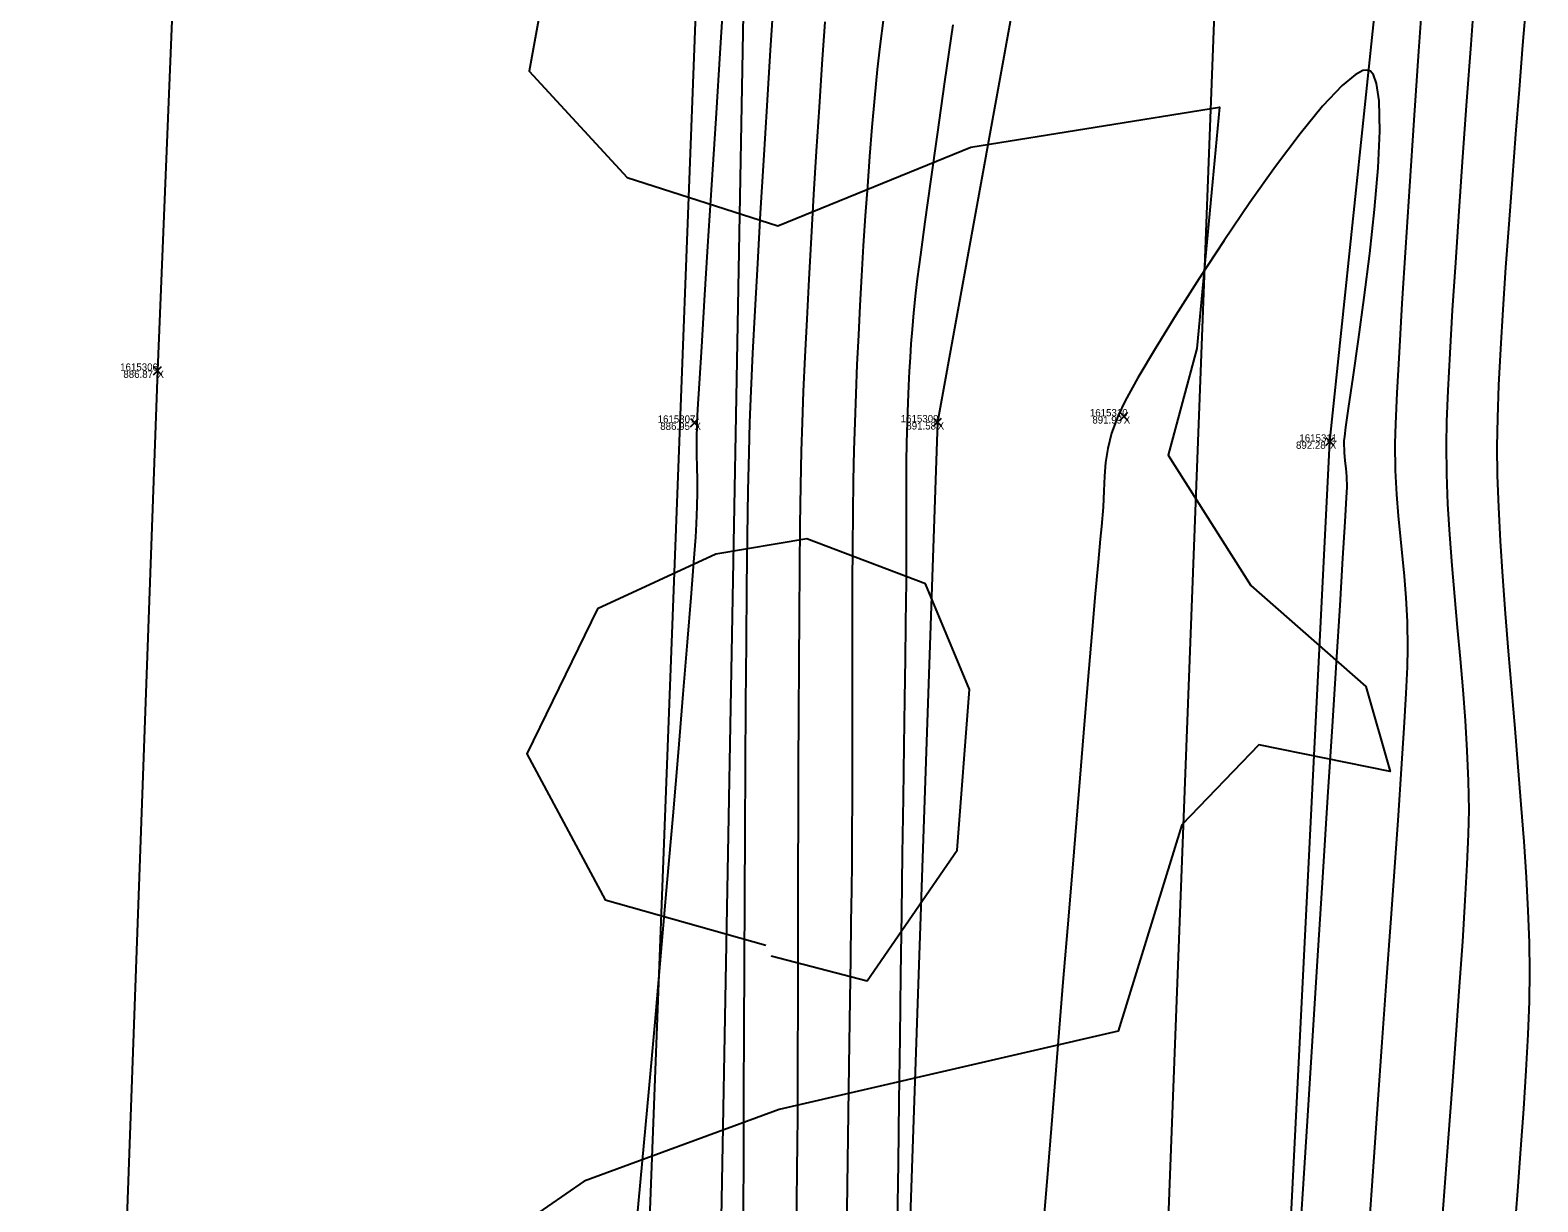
# Model space of a CAD drawing. Extents: x 1957117 to 1971063, y 701601 to 715861.
# Drawn here: x 1962670.2 to 1962743, y 702717.2 to 702773.8 of the extents above; entities that cross this region are included whole.
import ezdxf

# ---------------------------------------------------------------- set-up
doc = ezdxf.new("R2010")
doc.units = 0
for name, color, linetype in [('AP_X_Lights', 7, 'Continuous'), ('DT_X_Break_Line', 7, 'Continuous'), ('DT_X_Contour_Major', 7, 'Continuous'), ('DT_X_Contour_Minor', 7, 'Continuous'), ('DT_X_TIN_Hull', 7, 'Continuous'), ('GE_X_CL_20', 7, 'Continuous'), ('PV_P_Shoulder', 7, 'Continuous'), ('RS_Raster1', 7, 'Continuous'), ('RW_X_Esmt_RR', 7, 'Continuous'), ('SC_Scratch1', 7, 'Continuous'), ('VG_X_Tree_Line_Rt', 7, 'Continuous')]:
    doc.layers.add(name, color=color, linetype=linetype)

msp = doc.modelspace()

# ---------------------------------------------------------------- linework, layer by layer
at = {"layer": 'AP_X_Lights'}
for p, q in [((1962676.157, 702757.122), (1962676.545, 702757.512)), ((1962676.157, 702757.512), (1962676.545, 702757.122)), ((1962702.079, 702754.612), (1962702.467, 702755.002)), ((1962702.079, 702755.002), (1962702.467, 702754.612)), ((1962713.817, 702754.631), (1962714.205, 702755.021)), ((1962713.817, 702755.021), (1962714.205, 702754.631)), ((1962722.802, 702754.919), (1962723.19, 702755.309)), ((1962722.802, 702755.309), (1962723.19, 702754.919)), ((1962732.753, 702753.699), (1962733.141, 702754.089)), ((1962732.753, 702754.089), (1962733.141, 702753.699))]:
    msp.add_line(p, q, dxfattribs=at)
at = {"layer": 'DT_X_Break_Line'}
for points in [[(1962757.692, 703508.157), (1962753.044, 703454.513), (1962744.146, 703405.113), (1962744.434, 703349.663), (1962736.435, 703304.968), (1962738.519, 703256.58), (1962733.25, 703205.119), (1962728.86, 703155.329), (1962727.562, 703104.951), (1962723.293, 703055.515), (1962724.436, 703005.51), (1962718.067, 702954.967), (1962720.729, 702905.083), (1962722.557, 702854.421), (1962723.043, 702804.701), (1962714.011, 702754.826), (1962712.212, 702702.955), (1962716.271, 702654.75)], [(1962702.117, 702657.987), (1962703.272, 702699.736), (1962705.228, 702806.071), (1962703.423, 702855.641), (1962706.263, 702905.812), (1962712.174, 702956.181), (1962713.523, 703005.763), (1962712.842, 703056.179), (1962714.348, 703106.08), (1962716.294, 703155.887), (1962718.32, 703206.081), (1962722.321, 703254.839), (1962724.563, 703306.646), (1962729.417, 703354.621), (1962729.297, 703405.46), (1962730.818, 703457.798), (1962733.395, 703504.264)], [(1962735.623, 702653.941), (1962730.179, 702698.673), (1962732.947, 702753.894), (1962738.207, 702804.216), (1962738.987, 702853.61), (1962736.001, 702904.958), (1962739.593, 702953.751), (1962746.003, 703003.979), (1962748.378, 703053.684), (1962745.135, 703102.004), (1962753.642, 703155.418), (1962750.77, 703204.49), (1962754.665, 703250.528), (1962756.699, 703302.164), (1962759.222, 703352.026), (1962759.063, 703405.067), (1962773.34, 703451.658), (1962770.93, 703504.314)]]:
    msp.add_lwpolyline(points, dxfattribs=at)
at = {"layer": 'DT_X_Contour_Major'}
for points in [[(1962739.944, 702775.783), (1962739.743, 702773.059), (1962739.544, 702770.327), (1962739.351, 702767.633), (1962739.168, 702765.023), (1962739.001, 702762.544), (1962738.853, 702760.242), (1962738.73, 702758.164), (1962738.636, 702756.355), (1962738.575, 702754.863), (1962738.553, 702753.734), (1962738.572, 702752.319), (1962738.63, 702750.874), (1962738.719, 702749.406), (1962738.831, 702747.919), (1962738.959, 702746.421), (1962739.095, 702744.917), (1962739.231, 702743.413), (1962739.359, 702741.914), (1962739.473, 702740.428), (1962739.563, 702738.959), (1962739.623, 702737.514), (1962739.644, 702736.099), (1962739.623, 702734.944), (1962739.562, 702733.477), (1962739.466, 702731.736), (1962739.342, 702729.761), (1962739.193, 702727.589), (1962739.025, 702725.258), (1962738.844, 702722.806), (1962738.654, 702720.273), (1962738.461, 702717.695), (1962738.269, 702715.112)], [(1962739.944, 702775.783), (1962739.743, 702773.059), (1962739.544, 702770.327), (1962739.351, 702767.633), (1962739.168, 702765.023), (1962739.001, 702762.544), (1962738.853, 702760.242), (1962738.73, 702758.164), (1962738.636, 702756.355), (1962738.575, 702754.863), (1962738.553, 702753.734), (1962738.572, 702752.319), (1962738.63, 702750.874), (1962738.719, 702749.406), (1962738.831, 702747.919), (1962738.959, 702746.421), (1962739.095, 702744.917), (1962739.231, 702743.413), (1962739.359, 702741.914), (1962739.473, 702740.428), (1962739.563, 702738.959), (1962739.623, 702737.514), (1962739.644, 702736.099), (1962739.623, 702734.944), (1962739.562, 702733.477), (1962739.466, 702731.736), (1962739.342, 702729.761), (1962739.193, 702727.589), (1962739.025, 702725.258), (1962738.844, 702722.806), (1962738.654, 702720.273), (1962738.461, 702717.695), (1962738.269, 702715.112)], [(1962711.393, 702774.35), (1962711.216, 702772.964), (1962711.093, 702771.85), (1962710.964, 702770.469), (1962710.841, 702769.068), (1962710.726, 702767.651), (1962710.618, 702766.222), (1962710.517, 702764.785), (1962710.423, 702763.344), (1962710.336, 702761.901), (1962710.256, 702760.463), (1962710.184, 702759.031), (1962710.118, 702757.611), (1962710.059, 702756.206), (1962710.007, 702754.82), (1962709.967, 702753.48), (1962709.937, 702752.015), (1962709.915, 702750.445), (1962709.9, 702748.791), (1962709.89, 702747.074), (1962709.885, 702745.314), (1962709.883, 702743.533), (1962709.882, 702741.75), (1962709.883, 702739.987), (1962709.882, 702738.264), (1962709.879, 702736.602), (1962709.873, 702735.023), (1962709.863, 702733.545), (1962709.849, 702732.251), (1962709.829, 702730.7), (1962709.804, 702728.926), (1962709.775, 702726.967), (1962709.743, 702724.857), (1962709.71, 702722.633), (1962709.675, 702720.33), (1962709.641, 702717.985), (1962709.607, 702715.632)], [(1962711.393, 702774.35), (1962711.216, 702772.964), (1962711.093, 702771.85), (1962710.964, 702770.469), (1962710.841, 702769.068), (1962710.726, 702767.651), (1962710.618, 702766.222), (1962710.517, 702764.785), (1962710.423, 702763.344), (1962710.336, 702761.901), (1962710.256, 702760.463), (1962710.184, 702759.031), (1962710.118, 702757.611), (1962710.059, 702756.206), (1962710.007, 702754.82), (1962709.967, 702753.48), (1962709.937, 702752.015), (1962709.915, 702750.445), (1962709.9, 702748.791), (1962709.89, 702747.074), (1962709.885, 702745.314), (1962709.883, 702743.533), (1962709.882, 702741.75), (1962709.883, 702739.987), (1962709.882, 702738.264), (1962709.879, 702736.602), (1962709.873, 702735.023), (1962709.863, 702733.545), (1962709.849, 702732.251), (1962709.829, 702730.7), (1962709.804, 702728.926), (1962709.775, 702726.967), (1962709.743, 702724.857), (1962709.71, 702722.633), (1962709.675, 702720.33), (1962709.641, 702717.985), (1962709.607, 702715.632)]]:
    msp.add_lwpolyline(points, dxfattribs=at)
at = {"layer": 'DT_X_Contour_Minor'}
for points in [[(1962703.74, 702776.434), (1962703.514, 702772.903), (1962703.298, 702769.497), (1962703.094, 702766.283), (1962702.908, 702763.328), (1962702.744, 702760.701), (1962702.607, 702758.467), (1962702.499, 702756.696), (1962702.427, 702755.453), (1962702.395, 702754.807), (1962702.375, 702753.968), (1962702.374, 702753.269), (1962702.384, 702752.656), (1962702.396, 702752.07), (1962702.402, 702751.457), (1962702.393, 702750.759), (1962702.362, 702749.921), (1962702.319, 702749.276), (1962702.228, 702748.067), (1962702.094, 702746.36), (1962701.922, 702744.218), (1962701.716, 702741.707), (1962701.482, 702738.89), (1962701.224, 702735.833), (1962700.947, 702732.599), (1962700.657, 702729.253), (1962700.357, 702725.86), (1962700.054, 702722.485), (1962699.752, 702719.192), (1962699.455, 702716.044)], [(1962703.74, 702776.434), (1962703.514, 702772.903), (1962703.298, 702769.497), (1962703.094, 702766.283), (1962702.908, 702763.328), (1962702.744, 702760.701), (1962702.607, 702758.467), (1962702.499, 702756.696), (1962702.427, 702755.453), (1962702.395, 702754.807), (1962702.375, 702753.968), (1962702.374, 702753.269), (1962702.384, 702752.656), (1962702.396, 702752.07), (1962702.402, 702751.457), (1962702.393, 702750.759), (1962702.362, 702749.921), (1962702.319, 702749.276), (1962702.228, 702748.067), (1962702.094, 702746.36), (1962701.922, 702744.218), (1962701.716, 702741.707), (1962701.482, 702738.89), (1962701.224, 702735.833), (1962700.947, 702732.599), (1962700.657, 702729.253), (1962700.357, 702725.86), (1962700.054, 702722.485), (1962699.752, 702719.192), (1962699.455, 702716.044)], [(1962734.836, 702715.911), (1962735.043, 702718.897), (1962735.256, 702721.908), (1962735.47, 702724.903), (1962735.681, 702727.837), (1962735.885, 702730.666), (1962736.076, 702733.348), (1962736.25, 702735.838), (1962736.403, 702738.094), (1962736.53, 702740.071), (1962736.627, 702741.726), (1962736.688, 702743.016), (1962736.709, 702743.897), (1962736.688, 702745.203), (1962736.631, 702746.355), (1962736.549, 702747.397), (1962736.451, 702748.374), (1962736.349, 702749.328), (1962736.252, 702750.304), (1962736.17, 702751.346), (1962736.115, 702752.498), (1962736.096, 702753.804), (1962736.121, 702754.755), (1962736.19, 702756.242), (1962736.299, 702758.198), (1962736.441, 702760.558), (1962736.612, 702763.258), (1962736.806, 702766.231), (1962737.019, 702769.413), (1962737.245, 702772.738), (1962737.48, 702776.141)], [(1962734.836, 702715.911), (1962735.043, 702718.897), (1962735.256, 702721.908), (1962735.47, 702724.903), (1962735.681, 702727.837), (1962735.885, 702730.666), (1962736.076, 702733.348), (1962736.25, 702735.838), (1962736.403, 702738.094), (1962736.53, 702740.071), (1962736.627, 702741.726), (1962736.688, 702743.016), (1962736.709, 702743.897), (1962736.688, 702745.203), (1962736.631, 702746.355), (1962736.549, 702747.397), (1962736.451, 702748.374), (1962736.349, 702749.328), (1962736.252, 702750.304), (1962736.17, 702751.346), (1962736.115, 702752.498), (1962736.096, 702753.804), (1962736.121, 702754.755), (1962736.19, 702756.242), (1962736.299, 702758.198), (1962736.441, 702760.558), (1962736.612, 702763.258), (1962736.806, 702766.231), (1962737.019, 702769.413), (1962737.245, 702772.738), (1962737.48, 702776.141)], [(1962706.103, 702775.473), (1962705.93, 702772.785), (1962705.761, 702770.103), (1962705.599, 702767.466), (1962705.448, 702764.914), (1962705.308, 702762.487), (1962705.184, 702760.224), (1962705.079, 702758.164), (1962704.994, 702756.346), (1962704.932, 702754.811), (1962704.89, 702753.36), (1962704.853, 702751.524), (1962704.819, 702749.35), (1962704.789, 702746.885), (1962704.762, 702744.177), (1962704.738, 702741.274), (1962704.717, 702738.222), (1962704.698, 702735.069), (1962704.683, 702731.862), (1962704.669, 702728.648), (1962704.657, 702725.476), (1962704.647, 702722.392), (1962704.639, 702719.443), (1962704.632, 702716.677)], [(1962706.103, 702775.473), (1962705.93, 702772.785), (1962705.761, 702770.103), (1962705.599, 702767.466), (1962705.448, 702764.914), (1962705.308, 702762.487), (1962705.184, 702760.224), (1962705.079, 702758.164), (1962704.994, 702756.346), (1962704.932, 702754.811), (1962704.89, 702753.36), (1962704.853, 702751.524), (1962704.819, 702749.35), (1962704.789, 702746.885), (1962704.762, 702744.177), (1962704.738, 702741.274), (1962704.717, 702738.222), (1962704.698, 702735.069), (1962704.683, 702731.862), (1962704.669, 702728.648), (1962704.657, 702725.476), (1962704.647, 702722.392), (1962704.639, 702719.443), (1962704.632, 702716.677)], [(1962742.413, 702775.089), (1962742.25, 702773.027), (1962742.08, 702770.896), (1962741.908, 702768.726), (1962741.738, 702766.548), (1962741.575, 702764.392), (1962741.424, 702762.291), (1962741.289, 702760.273), (1962741.175, 702758.371), (1962741.088, 702756.615), (1962741.031, 702755.036), (1962741.009, 702753.664), (1962741.027, 702752.256), (1962741.082, 702750.726), (1962741.167, 702749.094), (1962741.279, 702747.379), (1962741.411, 702745.598), (1962741.556, 702743.771), (1962741.711, 702741.915), (1962741.868, 702740.051), (1962742.023, 702738.195), (1962742.17, 702736.368), (1962742.302, 702734.587), (1962742.415, 702732.871), (1962742.503, 702731.239), (1962742.559, 702729.71), (1962742.579, 702728.301), (1962742.558, 702726.868), (1962742.499, 702725.27), (1962742.408, 702723.531), (1962742.29, 702721.675), (1962742.152, 702719.729), (1962741.998, 702717.717), (1962741.835, 702715.663)], [(1962742.413, 702775.089), (1962742.25, 702773.027), (1962742.08, 702770.896), (1962741.908, 702768.726), (1962741.738, 702766.548), (1962741.575, 702764.392), (1962741.424, 702762.291), (1962741.289, 702760.273), (1962741.175, 702758.371), (1962741.088, 702756.615), (1962741.031, 702755.036), (1962741.009, 702753.664), (1962741.027, 702752.256), (1962741.082, 702750.726), (1962741.167, 702749.094), (1962741.279, 702747.379), (1962741.411, 702745.598), (1962741.556, 702743.771), (1962741.711, 702741.915), (1962741.868, 702740.051), (1962742.023, 702738.195), (1962742.17, 702736.368), (1962742.302, 702734.587), (1962742.415, 702732.871), (1962742.503, 702731.239), (1962742.559, 702729.71), (1962742.579, 702728.301), (1962742.558, 702726.868), (1962742.499, 702725.27), (1962742.408, 702723.531), (1962742.29, 702721.675), (1962742.152, 702719.729), (1962741.998, 702717.717), (1962741.835, 702715.663)], [(1962708.564, 702774.159), (1962708.423, 702772.12), (1962708.285, 702770.032), (1962708.151, 702767.92), (1962708.023, 702765.814), (1962707.902, 702763.74), (1962707.791, 702761.726), (1962707.69, 702759.799), (1962707.602, 702757.986), (1962707.528, 702756.316), (1962707.47, 702754.815), (1962707.429, 702753.426), (1962707.394, 702751.766), (1962707.365, 702749.872), (1962707.341, 702747.783), (1962707.321, 702745.536), (1962707.305, 702743.17), (1962707.293, 702740.721), (1962707.283, 702738.229), (1962707.276, 702735.73), (1962707.27, 702733.263), (1962707.265, 702730.866), (1962707.261, 702728.576), (1962707.258, 702726.431), (1962707.254, 702724.469), (1962707.249, 702722.728), (1962707.242, 702721.245), (1962707.234, 702720.059), (1962707.219, 702718.683), (1962707.2, 702717.245), (1962707.178, 702715.757)], [(1962708.564, 702774.159), (1962708.423, 702772.12), (1962708.285, 702770.032), (1962708.151, 702767.92), (1962708.023, 702765.814), (1962707.902, 702763.74), (1962707.791, 702761.726), (1962707.69, 702759.799), (1962707.602, 702757.986), (1962707.528, 702756.316), (1962707.47, 702754.815), (1962707.429, 702753.426), (1962707.394, 702751.766), (1962707.365, 702749.872), (1962707.341, 702747.783), (1962707.321, 702745.536), (1962707.305, 702743.17), (1962707.293, 702740.721), (1962707.283, 702738.229), (1962707.276, 702735.73), (1962707.27, 702733.263), (1962707.265, 702730.866), (1962707.261, 702728.576), (1962707.258, 702726.431), (1962707.254, 702724.469), (1962707.249, 702722.728), (1962707.242, 702721.245), (1962707.234, 702720.059), (1962707.219, 702718.683), (1962707.2, 702717.245), (1962707.178, 702715.757)], [(1962714.738, 702774.017), (1962714.349, 702771.264), (1962713.99, 702768.725), (1962713.669, 702766.453), (1962713.396, 702764.499), (1962713.178, 702762.915), (1962713.024, 702761.751), (1962712.942, 702761.062), (1962712.852, 702760.115), (1962712.781, 702759.312), (1962712.724, 702758.606), (1962712.679, 702757.947), (1962712.642, 702757.288), (1962712.61, 702756.58), (1962712.579, 702755.774), (1962712.544, 702754.824), (1962712.515, 702753.835), (1962712.499, 702752.923), (1962712.493, 702752.052), (1962712.493, 702751.185), (1962712.497, 702750.286), (1962712.5, 702749.318), (1962712.499, 702748.246), (1962712.492, 702747.031), (1962712.482, 702746.25), (1962712.466, 702745.029), (1962712.443, 702743.416), (1962712.415, 702741.459), (1962712.382, 702739.205), (1962712.345, 702736.7), (1962712.306, 702733.992), (1962712.264, 702731.129), (1962712.223, 702728.157), (1962712.181, 702725.124), (1962712.14, 702722.077), (1962712.101, 702719.063), (1962712.065, 702716.13)], [(1962714.738, 702774.017), (1962714.349, 702771.264), (1962713.99, 702768.725), (1962713.669, 702766.453), (1962713.396, 702764.499), (1962713.178, 702762.915), (1962713.024, 702761.751), (1962712.942, 702761.062), (1962712.852, 702760.115), (1962712.781, 702759.312), (1962712.724, 702758.606), (1962712.679, 702757.947), (1962712.642, 702757.288), (1962712.61, 702756.58), (1962712.579, 702755.774), (1962712.544, 702754.824), (1962712.515, 702753.835), (1962712.499, 702752.923), (1962712.493, 702752.052), (1962712.493, 702751.185), (1962712.497, 702750.286), (1962712.5, 702749.318), (1962712.499, 702748.246), (1962712.492, 702747.031), (1962712.482, 702746.25), (1962712.466, 702745.029), (1962712.443, 702743.416), (1962712.415, 702741.459), (1962712.382, 702739.205), (1962712.345, 702736.7), (1962712.306, 702733.992), (1962712.264, 702731.129), (1962712.223, 702728.157), (1962712.181, 702725.124), (1962712.14, 702722.077), (1962712.101, 702719.063), (1962712.065, 702716.13)], [(1962731.417, 702714.16), (1962731.648, 702717.814), (1962731.889, 702721.61), (1962732.134, 702725.474), (1962732.38, 702729.333), (1962732.62, 702733.113), (1962732.851, 702736.74), (1962733.067, 702740.142), (1962733.262, 702743.245), (1962733.434, 702745.975), (1962733.576, 702748.258), (1962733.683, 702750.022), (1962733.751, 702751.192), (1962733.775, 702751.695), (1962733.76, 702752.2), (1962733.727, 702752.601), (1962733.686, 702752.968), (1962733.653, 702753.369), (1962733.64, 702753.874), (1962733.642, 702753.935), (1962733.661, 702754.131), (1962733.719, 702754.595), (1962733.847, 702755.496), (1962734.065, 702756.998), (1962734.326, 702758.817), (1962734.604, 702760.845), (1962734.872, 702762.974), (1962735.104, 702765.095), (1962735.274, 702767.102), (1962735.357, 702768.884), (1962735.326, 702770.336), (1962735.202, 702771.185), (1962735.043, 702771.605), (1962734.902, 702771.768), (1962734.82, 702771.812), (1962734.736, 702771.829), (1962734.535, 702771.8), (1962734.16, 702771.603), (1962733.537, 702771.084), (1962732.592, 702770.078), (1962731.506, 702768.749), (1962730.321, 702767.174), (1962729.084, 702765.432), (1962727.839, 702763.602), (1962726.632, 702761.762), (1962725.506, 702759.99), (1962724.507, 702758.364), (1962723.679, 702756.963), (1962723.068, 702755.866), (1962722.718, 702755.15), (1962722.41, 702754.298), (1962722.22, 702753.561), (1962722.118, 702752.886), (1962722.069, 702752.224), (1962722.04, 702751.522), (1962722, 702750.73), (1962721.914, 702749.795), (1962721.852, 702749.179), (1962721.753, 702748.08), (1962721.619, 702746.546), (1962721.455, 702744.628), (1962721.265, 702742.375), (1962721.053, 702739.834), (1962720.823, 702737.057), (1962720.578, 702734.091), (1962720.323, 702730.986), (1962720.061, 702727.791), (1962719.797, 702724.556), (1962719.534, 702721.329), (1962719.276, 702718.159), (1962719.027, 702715.096)], [(1962731.417, 702714.16), (1962731.648, 702717.814), (1962731.889, 702721.61), (1962732.134, 702725.474), (1962732.38, 702729.333), (1962732.62, 702733.113), (1962732.851, 702736.74), (1962733.067, 702740.142), (1962733.262, 702743.245), (1962733.434, 702745.975), (1962733.576, 702748.258), (1962733.683, 702750.022), (1962733.751, 702751.192), (1962733.775, 702751.695), (1962733.76, 702752.2), (1962733.727, 702752.601), (1962733.686, 702752.968), (1962733.653, 702753.369), (1962733.64, 702753.874), (1962733.642, 702753.935), (1962733.661, 702754.131), (1962733.719, 702754.595), (1962733.847, 702755.496), (1962734.065, 702756.998), (1962734.326, 702758.817), (1962734.604, 702760.845), (1962734.872, 702762.974), (1962735.104, 702765.095), (1962735.274, 702767.102), (1962735.357, 702768.884), (1962735.326, 702770.336), (1962735.202, 702771.185), (1962735.043, 702771.605), (1962734.902, 702771.768), (1962734.82, 702771.812), (1962734.736, 702771.829), (1962734.535, 702771.8), (1962734.16, 702771.603), (1962733.537, 702771.084), (1962732.592, 702770.078), (1962731.506, 702768.749), (1962730.321, 702767.174), (1962729.084, 702765.432), (1962727.839, 702763.602), (1962726.632, 702761.762), (1962725.506, 702759.99), (1962724.507, 702758.364), (1962723.679, 702756.963), (1962723.068, 702755.866), (1962722.718, 702755.15), (1962722.41, 702754.298), (1962722.22, 702753.561), (1962722.118, 702752.886), (1962722.069, 702752.224), (1962722.04, 702751.522), (1962722, 702750.73), (1962721.914, 702749.795), (1962721.852, 702749.179), (1962721.753, 702748.08), (1962721.619, 702746.546), (1962721.455, 702744.628), (1962721.265, 702742.375), (1962721.053, 702739.834), (1962720.823, 702737.057), (1962720.578, 702734.091), (1962720.323, 702730.986), (1962720.061, 702727.791), (1962719.797, 702724.556), (1962719.534, 702721.329), (1962719.276, 702718.159), (1962719.027, 702715.096)]]:
    msp.add_lwpolyline(points, dxfattribs=at)
at = {"layer": 'DT_X_TIN_Hull'}
msp.add_lwpolyline([(1962718.773, 703557.311), (1962703.306, 703409.414), (1962697.925, 703356.404), (1962695.546, 703306.63), (1962694.034, 703257.479), (1962691.621, 703207.55), (1962688.754, 703157.586), (1962686.442, 703107.868), (1962686.061, 703058.162), (1962683.854, 703007.968), (1962682.867, 702957.165), (1962682.031, 702907.997), (1962680.969, 702857.205), (1962678.419, 702807.872), (1962676.351, 702757.317), (1962674.559, 702707.745), (1962673.32, 702658.081)], dxfattribs=at)
at = {"layer": 'GE_X_CL_20'}
msp.add_lwpolyline([(1962741.373, 703141.619), (1962697.729, 701998.272)], dxfattribs=at)
at = {"layer": 'RW_X_Esmt_RR'}
msp.add_lwpolyline([(1962674.265, 702039.003), (1962716.391, 703142.573)], dxfattribs=at)
at = {"layer": 'VG_X_Tree_Line_Rt'}
for points in [[(1962696.216, 702782.334), (1962694.287, 702771.767), (1962699.02, 702766.634), (1962706.293, 702764.31), (1962715.616, 702768.106), (1962727.61, 702770.034), (1962727.178, 702765.403), (1962726.525, 702758.384), (1962725.131, 702753.245), (1962729.126, 702746.941), (1962734.679, 702742.064), (1962735.861, 702737.963), (1962729.516, 702739.254), (1962725.8, 702735.398), (1962722.722, 702725.435), (1962706.369, 702721.657), (1962696.946, 702718.198), (1962691.633, 702714.528), (1962691.558, 702702.871), (1962700.486, 702689.952), (1962689.534, 702690.193), (1962681.614, 702683.697), (1962678.307, 702665.324), (1962670.207, 702665.132)], [(1962705.972, 702729.061), (1962710.615, 702727.865), (1962714.953, 702734.172), (1962715.548, 702741.919), (1962713.42, 702747.032), (1962707.7, 702749.194), (1962703.298, 702748.454), (1962697.596, 702745.82), (1962694.177, 702738.813), (1962697.96, 702731.766), (1962705.715, 702729.591)]]:
    msp.add_lwpolyline(points, dxfattribs=at)

# ---------------------------------------------------------------- texts
at = {"layer": 'PV_P_Shoulder'}
for s, p in [('886.87', (1962674.706, 702756.967)), ('886.95', (1962700.622, 702754.457)), ('891.58', (1962712.501, 702754.476)), ('891.99', (1962721.481, 702754.764)), ('892.28', (1962731.31, 702753.544))]:
    msp.add_text(s, height=0.35, dxfattribs=at).set_placement(p)
at = {"layer": 'RS_Raster1'}
for s, p in [('1615306', (1962674.552, 702757.317)), ('1615310', (1962721.36, 702755.114)), ('1615307', (1962700.496, 702754.807)), ('1615309', (1962712.231, 702754.826)), ('1615311', (1962731.473, 702753.894))]:
    msp.add_text(s, height=0.35, dxfattribs=at).set_placement(p)
at = {"layer": 'SC_Scratch1'}
for p in [(1962676.351, 702756.967), (1962702.273, 702754.457), (1962714.011, 702754.476), (1962722.996, 702754.764), (1962732.947, 702753.544)]:
    msp.add_text('X', height=0.35, dxfattribs=at).set_placement(p)

doc.saveas('drawing.dxf')
